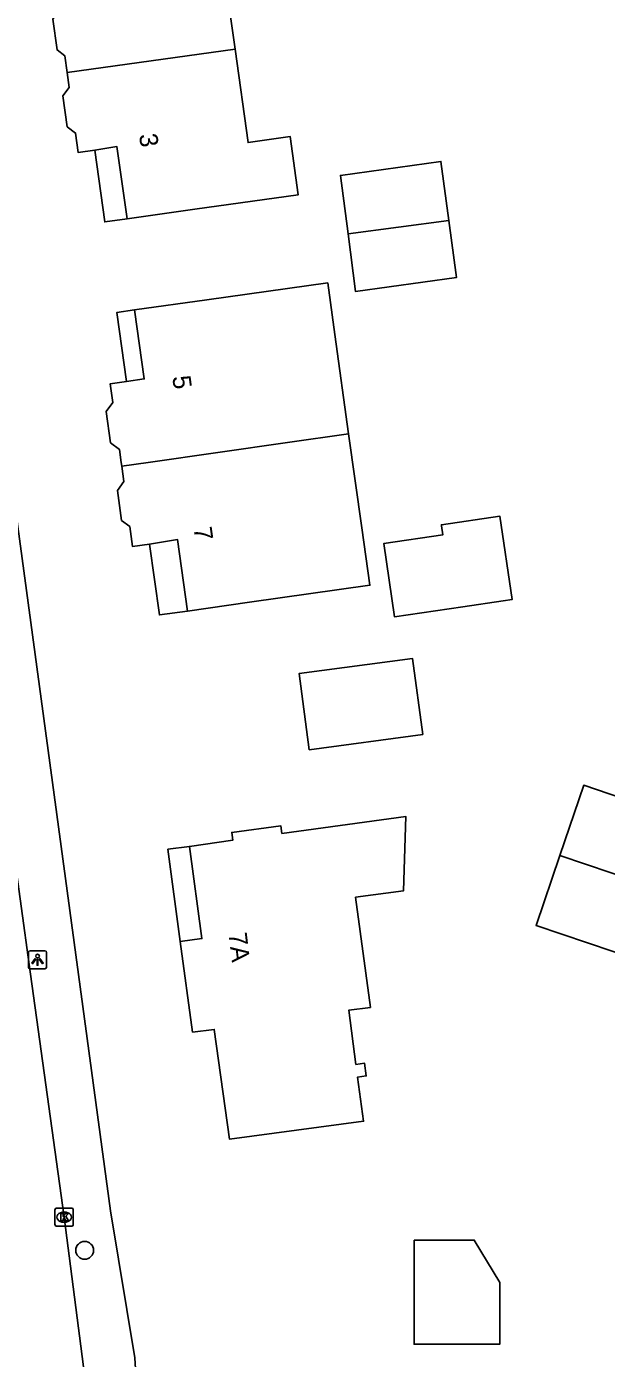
# Model space of a CAD drawing. Extents: x 161772 to 163123, y 383092 to 383917.
# Drawn here: x 162403.3 to 162435.2, y 383700.8 to 383773.9 of the extents above; entities that cross this region are included whole.
import ezdxf

# ---------------------------------------------------------------- set-up
doc = ezdxf.new("R2010")
doc.units = 0
for name, color, linetype in [('IMGEO_Boom', 7, 'Continuous'), ('IMGEO_Kolk', 7, 'Continuous'), ('IMGEO_Lichtpunt', 7, 'Continuous'), ('IMGEO_Pand', 7, 'Continuous'), ('IMGEO_Pand_nummerreeks', 7, 'Continuous'), ('IMGEO_Pand_overbouw', 7, 'Continuous'), ('IMGEO_Rijbaan_lokaal_open', 7, 'Continuous'), ('IMGEO_Voetpad_open', 7, 'Continuous')]:
    doc.layers.add(name, color=color, linetype=linetype)

msp = doc.modelspace()

# ---------------------------------------------------------------- linework, layer by layer
at = {"layer": 'IMGEO_Boom'}
msp.add_circle((162406.494, 383706.725), 0.489, dxfattribs=at)
at = {"layer": 'IMGEO_Kolk'}
for p, q in [((162404.864, 383708.12), (162404.864, 383708.972)), ((162404.939, 383709.046), (162405.791, 383709.046)), ((162405.865, 383708.972), (162405.865, 383708.12)), ((162405.375, 383708.266), (162405.35, 383708.266)), ((162405.352, 383708.826), (162405.377, 383708.826)), ((162405.791, 383708.046), (162404.939, 383708.046))]:
    msp.add_line(p, q, dxfattribs=at)
for points in [[(162404.864, 383708.12), (162404.864, 383708.972)], [(162404.939, 383709.046), (162405.791, 383709.046)], [(162405.865, 383708.972), (162405.865, 383708.12)], [(162405.185, 383708.746), (162405.308, 383708.746), (162405.308, 383708.595), (162405.438, 383708.746), (162405.602, 383708.746), (162405.456, 383708.595), (162405.609, 383708.346), (162405.457, 383708.346), (162405.372, 383708.51), (162405.308, 383708.443), (162405.308, 383708.346), (162405.185, 383708.346), (162405.185, 383708.746)], [(162405.791, 383708.046), (162404.939, 383708.046)]]:
    msp.add_lwpolyline(points, dxfattribs=at)
for centre, start, end in [((162404.941, 383708.97), 91.55205, 178.44795), ((162404.941, 383708.97), 91.55205, 178.44795), ((162405.789, 383708.97), 1.55205, 88.44795), ((162405.789, 383708.97), 1.55205, 88.44795), ((162404.941, 383708.122), 181.55205, 268.44795), ((162404.941, 383708.122), 181.55205, 268.44795), ((162405.789, 383708.122), 271.55205, 358.44795), ((162405.789, 383708.122), 271.55205, 358.44795)]:
    msp.add_arc(centre, 0.0765, start, end, dxfattribs=at)
for centre, major_axis, ratio, start_param, end_param in [((162405.351, 383708.546), (-0.387, 0.002), 0.722429, 4.712389, 7.853982), ((162405.376, 383708.546), (-0.39, 0.002), 0.717154, 1.570796, 4.712389)]:
    msp.add_ellipse(centre, major_axis=major_axis, ratio=ratio, start_param=start_param, end_param=end_param, dxfattribs=at)
at = {"layer": 'IMGEO_Lichtpunt'}
for p, q in [((162403.407, 383723.086), (162403.407, 383722.279)), ((162403.407, 383723.086), (162403.407, 383722.279)), ((162404.309, 383723.181), (162403.501, 383723.181)), ((162404.309, 383723.181), (162403.501, 383723.181)), ((162404.403, 383722.279), (162404.403, 383723.086)), ((162404.403, 383722.279), (162404.403, 383723.086)), ((162403.501, 383722.185), (162404.309, 383722.185)), ((162403.501, 383722.185), (162404.309, 383722.185))]:
    msp.add_line(p, q, dxfattribs=at)
for points in [[(162403.781, 383722.75), (162403.82, 383722.722), (162403.632, 383722.46), (162403.594, 383722.487), (162403.781, 383722.75)], [(162403.883, 383722.702), (162403.93, 383722.702), (162403.93, 383722.38), (162403.883, 383722.38), (162403.883, 383722.702)], [(162403.993, 383722.722), (162404.031, 383722.749), (162404.218, 383722.487), (162404.179, 383722.459), (162403.993, 383722.722)]]:
    msp.add_lwpolyline(points, dxfattribs=at)
msp.add_circle((162403.906, 383722.884), 0.0994, dxfattribs=at)
for centre, start, end in [((162403.501, 383723.086), 90, 180), ((162403.501, 383723.086), 90, 180), ((162404.309, 383723.086), 0, 90), ((162404.309, 383723.086), 0, 90), ((162403.501, 383722.279), 180, 270), ((162403.501, 383722.279), 180, 270), ((162404.309, 383722.279), 270, 0), ((162404.309, 383722.279), 270, 360)]:
    msp.add_arc(centre, 0.0946, start, end, dxfattribs=at)
at = {"layer": 'IMGEO_Pand'}
for points in [[(162414.756, 383772.701), (162414, 383778.091), (162416.269, 383778.41), (162415.857, 383781.347), (162410.221, 383780.557), (162406.471, 383780.031), (162407.005, 383776.225), (162405.803, 383776.057), (162404.923, 383775.934), (162405.082, 383774.799), (162404.741, 383774.346), (162404.978, 383772.653), (162405.402, 383772.334), (162405.531, 383771.412)], [(162405.531, 383771.412), (162405.647, 383770.587), (162405.299, 383770.126), (162405.537, 383768.433), (162405.996, 383768.086), (162406.146, 383767.016), (162407.05, 383767.143), (162408.265, 383767.342), (162408.821, 383763.379), (162412.554, 383763.903), (162418.233, 383764.699), (162417.785, 383767.892), (162415.476, 383767.568), (162414.756, 383772.701)], [(162405.531, 383771.412), (162414.756, 383772.701)], [(162426.5, 383763.277), (162426.065, 383766.526), (162420.548, 383765.76), (162420.967, 383762.551)], [(162420.967, 383762.551), (162426.5, 383763.277)], [(162420.967, 383762.551), (162421.381, 383759.379), (162426.918, 383760.148), (162426.5, 383763.277)], [(162420.987, 383751.575), (162420.244, 383757.025), (162419.847, 383759.86), (162413.215, 383758.93), (162409.233, 383758.372), (162409.764, 383754.585), (162408.794, 383754.449), (162407.897, 383754.323), (162408.043, 383753.285), (162407.668, 383752.787), (162407.907, 383751.083), (162408.402, 383750.709), (162408.502, 383750), (162408.532, 383749.791)], [(162408.532, 383749.791), (162408.652, 383748.944), (162408.29, 383748.463), (162408.523, 383746.809), (162408.968, 383746.474), (162409.123, 383745.377), (162410.05, 383745.508), (162411.597, 383745.758), (162412.149, 383741.837), (162415.551, 383742.317), (162422.162, 383743.249), (162421.716, 383746.41), (162420.987, 383751.575)], [(162408.532, 383749.791), (162409.992, 383750), (162417.643, 383751.096), (162420.987, 383751.575)], [(162427.265, 383742.07), (162429.484, 383742.396), (162429.977, 383742.469), (162429.301, 383747.049), (162426.096, 383746.576), (162426.105, 383746.517), (162426.178, 383746.022), (162422.929, 383745.543), (162423.522, 383741.517), (162427.265, 383742.07)], [(162418.837, 383734.218), (162425.067, 383735.057), (162424.504, 383739.236), (162418.275, 383738.397), (162418.837, 383734.218)], [(162438.241, 383726.504), (162439.546, 383730.354), (162433.91, 383732.265), (162432.605, 383728.415)], [(162411.749, 383723.686), (162412.425, 383718.71), (162413.615, 383718.857), (162414.448, 383712.829), (162421.815, 383713.814), (162421.491, 383716.242), (162421.966, 383716.306), (162421.874, 383716.999), (162421.398, 383716.936), (162421.001, 383719.909), (162422.19, 383720.068), (162421.382, 383726.115), (162424.009, 383726.465), (162424.147, 383730.55), (162417.327, 383729.62), (162417.268, 383730.046), (162414.575, 383729.673), (162414.632, 383729.249), (162412.25, 383728.909), (162412.934, 383723.848), (162411.749, 383723.686)], [(162432.605, 383728.415), (162431.299, 383724.566), (162436.935, 383722.655), (162438.241, 383726.504)], [(162432.605, 383728.415), (162438.241, 383726.504)], [(162424.59, 383707.284), (162424.591, 383701.563), (162429.301, 383701.564), (162429.3, 383704.953), (162427.897, 383707.284), (162424.59, 383707.284)]]:
    msp.add_lwpolyline(points, dxfattribs=at)
at = {"layer": 'IMGEO_Pand_overbouw'}
for points in [[(162408.265, 383767.342), (162407.05, 383767.143), (162407.602, 383763.208), (162408.821, 383763.379)], [(162409.233, 383758.372), (162408.263, 383758.236), (162408.794, 383754.449), (162409.764, 383754.585)], [(162411.597, 383745.758), (162410.05, 383745.508), (162410.599, 383741.619), (162412.149, 383741.837)], [(162411.749, 383723.686), (162412.934, 383723.848), (162412.25, 383728.909), (162411.064, 383728.752)]]:
    msp.add_lwpolyline(points, close=True, dxfattribs=at)
at = {"layer": 'IMGEO_Rijbaan_lokaal_open'}
msp.add_lwpolyline([(162401.726, 383734.782), (162401.793, 383734.306), (162403.523, 383721.891), (162405.364, 383708.546), (162406.439, 383700.329), (162406.575, 383699.333)], dxfattribs=at)
at = {"layer": 'IMGEO_Voetpad_open'}
msp.add_lwpolyline([(162409.601, 383695.053), (162409.242, 383700.817), (162407.92, 383708.894), (162402.346, 383750), (162393.594, 383812.689), (162395.511, 383815.601)], dxfattribs=at)

# ---------------------------------------------------------------- texts
at = {"layer": 'IMGEO_Pand_nummerreeks'}
for s, rotation, p in [('3', 277.97536, (162409.477, 383767.995)), ('5', 278.00401, (162411.304, 383754.704)), ('7', 278.00401, (162412.472, 383746.396)), ('7A', 276.68792, (162414.397, 383724.132))]:
    msp.add_text(s, height=1, rotation=rotation, dxfattribs=at).set_placement(p)

doc.saveas('drawing.dxf')
